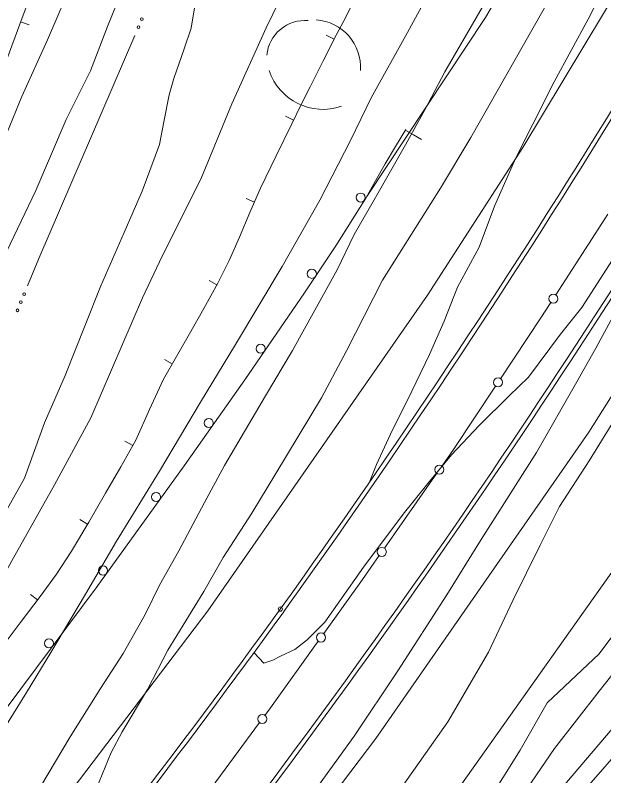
# Model space of a CAD drawing. Extents: x 2361284 to 2366480, y 6976556 to 6985346.
# Drawn here: x 2364615.7 to 2364745.4, y 6979500.3 to 6979667.8 of the extents above; entities that cross this region are included whole.
import ezdxf

# ---------------------------------------------------------------- set-up
doc = ezdxf.new("R2010")
doc.units = 0
doc.header["$LTSCALE"] = 1.9
doc.header["$PDMODE"] = 32
doc.header["$PDSIZE"] = 0.95
for name, color, linetype, lineweight in [('12', 7, 'Continuous', 13), ('13', 7, 'Continuous', 13), ('14', 7, 'Continuous', 13), ('16', 7, 'Continuous', 13), ('17', 7, 'Continuous', 13), ('21', 7, 'Continuous', 13), ('3', 7, 'Continuous', 13), ('30', 7, 'Continuous', 13), ('5', 7, 'Continuous', 13)]:
    doc.layers.add(name, color=color, linetype=linetype, lineweight=lineweight)

msp = doc.modelspace()

# ---------------------------------------------------------------- linework, layer by layer
at = {"layer": '12'}
for points in [[(2364787.256, 6979647.255), (2364782.456, 6979639.758), (2364777.767, 6979631.193), (2364772.033, 6979619.957), (2364767.077, 6979611.111), (2364762.805, 6979602.97), (2364742.22, 6979569.631), (2364735.656, 6979559.6), (2364731.407, 6979551.048), (2364725.392, 6979538.89), (2364719.999, 6979527.478), (2364711.075, 6979512.172), (2364686.287, 6979477.036), (2364679.662, 6979467.141), (2364670.943, 6979455.338), (2364664.968, 6979446.37), (2364656.768, 6979433.762), (2364647.467, 6979419.003), (2364641.159, 6979409.332), (2364633.966, 6979398.082), (2364622.679, 6979381.875), (2364618.177, 6979375.791)], [(2364623.252, 6979377.36), (2364631.228, 6979385.127), (2364636.904, 6979391.931), (2364645.169, 6979402.049), (2364656.99, 6979415.653), (2364663.302, 6979423.903), (2364672.432, 6979433.321), (2364683.069, 6979445.322), (2364694.769, 6979461.124), (2364705.887, 6979475.132), (2364719.351, 6979493.691), (2364727.016, 6979505.894), (2364732.937, 6979516.301), (2364744.405, 6979527.1), (2364750.922, 6979535.832)]]:
    msp.add_lwpolyline(points, dxfattribs=at)
at = {"layer": '13'}
for points in [[(2364620.15, 6979465.905), (2364622.119, 6979471.285), (2364624.244, 6979476.056), (2364627.169, 6979482.803), (2364629.753, 6979487.607), (2364633.522, 6979497.335), (2364636.865, 6979505.407), (2364639.292, 6979509.969), (2364644.824, 6979519.263), (2364649.342, 6979527.957), (2364657.239, 6979540.882), (2364661.499, 6979548.313), (2364667.846, 6979558.115), (2364673.103, 6979566.864), (2364683.175, 6979583.532), (2364688.716, 6979593.904), (2364696.659, 6979609.441), (2364709.417, 6979629.723), (2364716.151, 6979640.898), (2364737.809, 6979679.106), (2364747.223, 6979695.647), (2364756.743, 6979713.528)], [(2364581.251, 6979505.488), (2364582.404, 6979505.169), (2364585.446, 6979504.998), (2364588.965, 6979506.241), (2364593.552, 6979510.834), (2364596.245, 6979515.751), (2364601.052, 6979524.467), (2364609.189, 6979537.355), (2364615.327, 6979548.244), (2364624.355, 6979564.351), (2364632.324, 6979579.157), (2364643.774, 6979605.558), (2364648.106, 6979614.74), (2364656.586, 6979631.681), (2364663.418, 6979648.327), (2364670.999, 6979665.06), (2364678.248, 6979680.019)], [(2364641.212, 6979678.287), (2364636.045, 6979665.347), (2364632.288, 6979655.551), (2364626.938, 6979644.86), (2364620.207, 6979629.235), (2364612.982, 6979613.986), (2364606.144, 6979597.889), (2364599.283, 6979581.144), (2364591.883, 6979561.213), (2364583.892, 6979544.345), (2364579.576, 6979536.534), (2364575.434, 6979527.254), (2364571.771, 6979519.119)], [(2364693.683, 6979564.81), (2364695.305, 6979568.805), (2364698.413, 6979575.535), (2364703.093, 6979585.021), (2364707.006, 6979593.088), (2364710.256, 6979600.389), (2364713.174, 6979607.938), (2364717.931, 6979616.744), (2364721.336, 6979625.736), (2364726.055, 6979636.412), (2364729.814, 6979643.848), (2364734.486, 6979653.183), (2364741.985, 6979666.925), (2364747.797, 6979678.42)], [(2364628.759, 6979676.309), (2364622.792, 6979662.421), (2364617.15, 6979649.957), (2364611.753, 6979636.985), (2364608.847, 6979628.087), (2364602.658, 6979611.137), (2364597.835, 6979598.82), (2364592.071, 6979585.636), (2364586.67, 6979571.933), (2364579.775, 6979554.466), (2364575.345, 6979541.924), (2364571.079, 6979529.913), (2364569.092, 6979524.413), (2364567.624, 6979519.929)], [(2364605.632, 6979498.17), (2364612.407, 6979509.364), (2364618.149, 6979518.63), (2364623.535, 6979527.451), (2364631.153, 6979540.284), (2364638.033, 6979551.93), (2364647.467, 6979567.361), (2364656.513, 6979582.568), (2364664.223, 6979595.251), (2364674.509, 6979612.471), (2364682.851, 6979627.081), (2364689.606, 6979640.215), (2364694.147, 6979649.599), (2364702.161, 6979664.056), (2364707.41, 6979673.617)], [(2364611.141, 6979554.125), (2364617.75, 6979565.848), (2364622.174, 6979578.031), (2364626.684, 6979588.475), (2364631.089, 6979599.536), (2364634.568, 6979608.181), (2364639.697, 6979619.929), (2364643.69, 6979629.078), (2364647.483, 6979639.335), (2364648.455, 6979644.354), (2364649.589, 6979650.265), (2364650.644, 6979653.916), (2364652.911, 6979660.427), (2364654.509, 6979664.993), (2364655.262, 6979669.901)], [(2364619.701, 6979495.273), (2364627.792, 6979508.83), (2364634.482, 6979519.475), (2364639.479, 6979527.183), (2364644.367, 6979535.799), (2364647.526, 6979542.22), (2364651.724, 6979549.8), (2364657.383, 6979560.435), (2364661.846, 6979568.597), (2364670.83, 6979583.994), (2364676.786, 6979593.95), (2364686.667, 6979611.766), (2364690.383, 6979619.541), (2364695.076, 6979627.637), (2364701.746, 6979639.301), (2364706.004, 6979646.952), (2364710.393, 6979655.354), (2364718.599, 6979669.533)], [(2364606.243, 6979375.008), (2364615.948, 6979388.252), (2364626.328, 6979402.01), (2364634.582, 6979414.21), (2364640.551, 6979423.836), (2364645.393, 6979433.164), (2364653.521, 6979445.982), (2364657.599, 6979453.641), (2364663.23, 6979467.235), (2364667.259, 6979474.734), (2364670.39, 6979479.803), (2364679.645, 6979494.173), (2364690.384, 6979508.995), (2364700.039, 6979523.348), (2364710.808, 6979540.152), (2364718.403, 6979552.334), (2364730.623, 6979571.471), (2364739.504, 6979587.087), (2364743.654, 6979594.506), (2364751.232, 6979608.4), (2364759.489, 6979622.498), (2364774.394, 6979649.332)], [(2364766.362, 6979637.975), (2364762.528, 6979634.198), (2364757.468, 6979628.91), (2364747.98, 6979614.949), (2364740.598, 6979603.459), (2364735.865, 6979597.572), (2364728.805, 6979588.066), (2364724.544, 6979583.955), (2364717.934, 6979577.431), (2364711.865, 6979571.003), (2364706.666, 6979564.673), (2364701.18, 6979557.891), (2364692.43, 6979546.207), (2364683.945, 6979534.076), (2364680.073, 6979530.179), (2364677.363, 6979528.103), (2364674.166, 6979526.613), (2364672.504, 6979525.707), (2364670.49, 6979525.097), (2364668.328, 6979527.377)], [(2364630.793, 6979377.251), (2364633.981, 6979381.763), (2364640.396, 6979390.744), (2364654.816, 6979406.602), (2364664.928, 6979415.859), (2364676.029, 6979428.455), (2364682.177, 6979436.174), (2364692.888, 6979452.776), (2364701.361, 6979464.177), (2364711.791, 6979476.798), (2364722.372, 6979488.388), (2364734.563, 6979506.256), (2364744.443, 6979518.89), (2364754.434, 6979531.506)], [(2364633.926, 6979372.781), (2364644.444, 6979384.643), (2364650.757, 6979392.783), (2364660.484, 6979402.555), (2364671.336, 6979415.04), (2364681.99, 6979427.451), (2364695.081, 6979443.027), (2364703.141, 6979454.744), (2364712.722, 6979468.275), (2364725.645, 6979486.029), (2364737.204, 6979498.771), (2364750.229, 6979514.045)], [(2364645.467, 6979374.861), (2364658.075, 6979393.032), (2364670.328, 6979405.41), (2364682.837, 6979420.299), (2364691.292, 6979431.38), (2364697.725, 6979440.532), (2364704.09, 6979447.563), (2364710.355, 6979455.312), (2364721.634, 6979469.31), (2364729.651, 6979480.127), (2364733.717, 6979486.916), (2364741.605, 6979497.592), (2364750.223, 6979507.414)]]:
    msp.add_lwpolyline(points, dxfattribs=at)
at = {"layer": '14'}
for points in [[(2364488.166, 6979335.073), (2364531.387, 6979380.536), (2364585.832, 6979443.358), (2364610.525, 6979474.004), (2364658.18, 6979536.621), (2364706.572, 6979606.155), (2364727.555, 6979638.679), (2364767.485, 6979704.969), (2364787.631, 6979741.015), (2364825.518, 6979814.358), (2364859.052, 6979886.107), (2364874.641, 6979922.53), (2364903.701, 6979996.656), (2364916.752, 6980034.257), (2364950.998, 6980144.338), (2364960.936, 6980179.186)], [(2365007.099, 6980165.523), (2364980.625, 6980074.346), (2364954.823, 6979998.696), (2364928.454, 6979929.011), (2364895.715, 6979852.887), (2364859.717, 6979777.84), (2364824.691, 6979711.963), (2364785.746, 6979644.97), (2364742.17, 6979575.951), (2364695.149, 6979508.5), (2364647.665, 6979445.756), (2364622.953, 6979415.12), (2364597.396, 6979384.838), (2364544.659, 6979325.73), (2364510.437, 6979289.982)]]:
    msp.add_lwpolyline(points, dxfattribs=at)
at = {"layer": '16'}
for centre, radius, start, end in [((2364679.54, 6979658.282), 8.397, 84.99188, 174.99188), ((2364681.314, 6979656.339), 10.507, 356.22708, 86.22708), ((2364683.585, 6979659.694), 12.603, 198.74551, 288.74551)]:
    msp.add_arc(centre, radius, start, end, dxfattribs=at)
at = {"layer": '17'}
msp.add_lwpolyline([(2364489.133, 6979367.984), (2364501.274, 6979380.71), (2364513.242, 6979393.584), (2364526.791, 6979408.535), (2364540.077, 6979423.711), (2364557.164, 6979444.065), (2364573.949, 6979464.666), (2364593.982, 6979489.747), (2364613.672, 6979515.097), (2364633.501, 6979541.667), (2364652.926, 6979568.522), (2364666.316, 6979587.512), (2364679.486, 6979606.668), (2364686.387, 6979617.014), (2364692.977, 6979627.557), (2364695.131, 6979631.318), (2364697.275, 6979635.078), (2364699.51, 6979638.87), (2364701.765, 6979642.651)], dxfattribs=at)
for centre in [(2364691.861, 6979627.658), (2364681.077, 6979610.853), (2364669.804, 6979594.349), (2364658.36, 6979577.962), (2364646.75, 6979561.691), (2364635.029, 6979545.486), (2364623.124, 6979529.434)]:
    msp.add_circle(centre, 1, dxfattribs=at)
at = {"layer": '21'}
msp.add_lwpolyline([(2364618.427, 6979608.217), (2364620.88, 6979614.201), (2364634.764, 6979646.443), (2364642.074, 6979663.365)], dxfattribs=at)
for centre in [(2364643.625, 6979666.95), (2364642.864, 6979665.188), (2364617.668, 6979606.357), (2364616.94, 6979604.58), (2364616.212, 6979602.803)]:
    msp.add_circle(centre, 0.3, dxfattribs=at)
at = {"layer": '3'}
msp.add_line((2364674.908, 6979536.414), (2364674.905, 6979536.41), dxfattribs=at)
for points in [[(2364693.173, 6979627.899), (2364719.34, 6979667.339), (2364757.904, 6979733.459), (2364795.356, 6979802.82), (2364828.623, 6979872.66), (2364860.312, 6979946.705), (2364880.149, 6979996.551), (2364889.289, 6980021.774), (2364917.809, 6980111.37), (2364930.854, 6980156.107), (2364940.772, 6980186.873)], [(2364933.52, 6979898.889), (2364924.862, 6979870.316), (2364921.525, 6979859.432), (2364916.813, 6979846.921), (2364905.644, 6979822.569), (2364883.804, 6979775.159), (2364858.175, 6979726.593), (2364819.198, 6979657.718), (2364780.056, 6979593.868), (2364759.519, 6979562.537), (2364705.906, 6979486.851), (2364647.319, 6979410.421), (2364622.96, 6979380.757), (2364572.295, 6979323.083), (2364533.944, 6979284.135)]]:
    msp.add_lwpolyline(points, dxfattribs=at)
for centre, radius, start, end in [((2363130.066, 6980642.474), 1899.015, 324.39846, 332.23279), ((2363130.066, 6980642.474), 1899.975, 324.39846, 332.23278), ((2363202.327, 6980596.735), 1834.513, 321.76984, 329.24428), ((2363202.327, 6980596.735), 1835.473, 321.76984, 329.24428), ((2363088.347, 6980685.374), 1957.939, 317.39064, 324.08844), ((2363088.347, 6980685.374), 1958.899, 317.39064, 324.08844)]:
    msp.add_arc(centre, radius, start, end, dxfattribs=at)
msp.add_point((2364674.127, 6979536.973), dxfattribs=at)
at = {"layer": '30'}
for p, q in [((2364616.884, 6979666.395), (2364618.761, 6979665.713)), ((2364685.994, 6979662.552), (2364684.215, 6979663.455)), ((2364677.034, 6979644.676), (2364675.235, 6979645.559)), ((2364668.424, 6979626.623), (2364666.597, 6979627.426)), ((2364660.157, 6979608.414), (2364658.408, 6979609.387)), ((2364650.312, 6979591.009), (2364648.573, 6979592.002)), ((2364641.613, 6979573.015), (2364639.863, 6979573.999)), ((2364631.646, 6979555.68), (2364629.926, 6979556.703)), ((2364620.615, 6979539.014), (2364619.024, 6979540.219))]:
    msp.add_line(p, q, dxfattribs=at)
for points in [[(2364621.138, 6979677.576), (2364617.196, 6979667.258), (2364613.394, 6979656.882), (2364608.455, 6979646.193), (2364603.596, 6979635.467), (2364599.155, 6979622.984), (2364594.775, 6979610.482), (2364589.719, 6979598.393), (2364584.864, 6979586.227), (2364581.587, 6979576.425), (2364578.35, 6979566.603), (2364575.731, 6979559.089), (2364573.123, 6979551.573), (2364570.987, 6979544.762), (2364569.104, 6979537.884), (2364567.873, 6979532.692), (2364566.652, 6979527.49), (2364565.756, 6979523.982), (2364564.818, 6979520.473)], [(2364612.299, 6979528.084), (2364616.743, 6979533.927), (2364621.188, 6979539.759), (2364624.762, 6979544.674), (2364628.102, 6979549.756), (2364631.903, 6979556.112), (2364635.623, 6979562.508), (2364638.977, 6979568.33), (2364642.262, 6979574.181), (2364645.318, 6979580.932), (2364648.394, 6979587.661), (2364651.247, 6979592.648), (2364654.099, 6979597.625), (2364657.257, 6979603.176), (2364660.354, 6979608.766), (2364662.826, 6979613.81), (2364665.107, 6979618.951), (2364667.426, 6979624.343), (2364669.785, 6979629.707), (2364673.188, 6979636.839), (2364676.661, 6979643.933), (2364678.683, 6979648.012), (2364680.713, 6979652.081), (2364683.569, 6979657.779), (2364686.455, 6979663.457), (2364688.095, 6979666.582), (2364689.736, 6979669.719)]]:
    msp.add_lwpolyline(points, dxfattribs=at)
at = {"layer": '5'}
for p, q in [((2364697.07, 6979550.401), (2364708.605, 6979566.892)), ((2364656.975, 6979495.018), (2364669.555, 6979511.967))]:
    msp.add_line(p, q, dxfattribs=at)
for points in [[(2364701.765, 6979642.452), (2364703.495, 6979641.469), (2364705.234, 6979640.48)], [(2364734.892, 6979606.254), (2364745.684, 6979622.977), (2364746.324, 6979624.003)], [(2364722.668, 6979587.747), (2364731.591, 6979601.142), (2364733.778, 6979604.534)], [(2364709.778, 6979568.573), (2364712.274, 6979572.137), (2364721.563, 6979586.087)], [(2364683.689, 6979531.573), (2364692.216, 6979543.465), (2364695.926, 6979548.77)], [(2364670.739, 6979513.568), (2364671.954, 6979515.201), (2364682.495, 6979529.912)]]:
    msp.add_lwpolyline(points, dxfattribs=at)
for centre in [(2364734.321, 6979605.374), (2364722.122, 6979586.922), (2364709.183, 6979567.715), (2364696.5, 6979549.592), (2364683.078, 6979530.718), (2364670.152, 6979512.768)]:
    msp.add_circle(centre, 1, dxfattribs=at)

doc.saveas('drawing.dxf')
